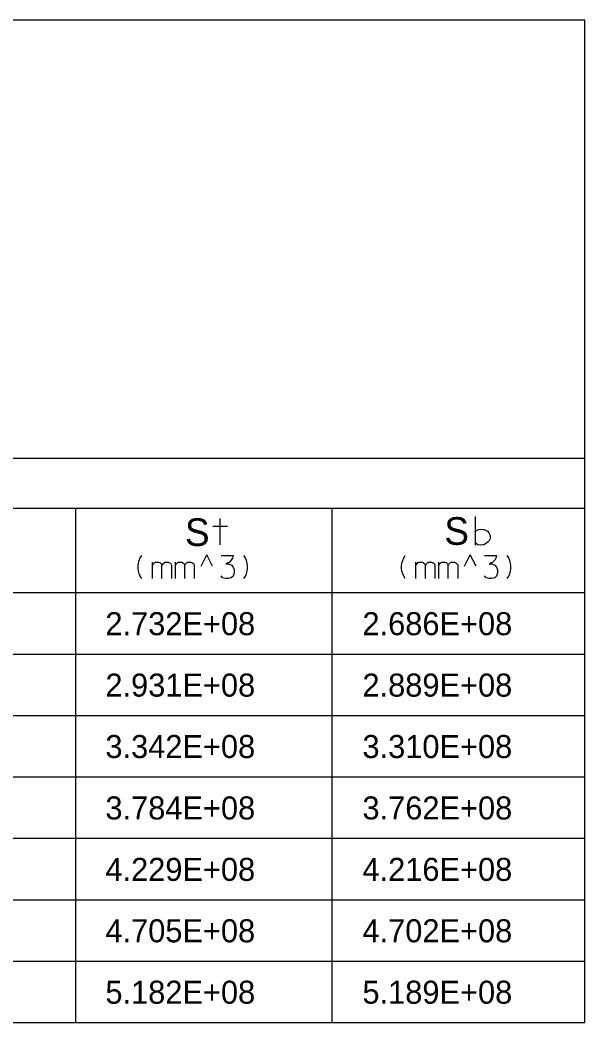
# Model space of a CAD drawing. Extents: x 635698 to 639877, y 296617 to 300175.
# Drawn here: x 637091.7 to 637165.3, y 299084.1 to 299214.7 of the extents above; entities that cross this region are included whole.
import ezdxf

# ---------------------------------------------------------------- set-up
doc = ezdxf.new("R2010")
doc.units = 0
doc.layers.add('2', color=7, linetype='Continuous')

msp = doc.modelspace()

# ---------------------------------------------------------------- linework, layer by layer
at = {"layer": '2'}
for p, q in [((637165.33, 299214.69), (636554.2, 299214.69)), ((637165.33, 299084.07), (637165.33, 299214.69)), ((637165.33, 299157.57), (636700.83, 299157.57)), ((637165.33, 299151.07), (636981.7, 299151.07)), ((637098.95, 299151.07), (637098.95, 299084.07)), ((637132.33, 299151.07), (637132.33, 299084.07)), ((637115.29, 299143.55), (637116.04, 299145.05)), ((637116.79, 299143.55), (637116.04, 299145.05)), ((637149.63, 299143.55), (637150.38, 299145.05)), ((637151.13, 299143.55), (637150.38, 299145.05)), ((637133.33, 299140.07), (636700.83, 299140.07)), ((637165.33, 299140.07), (636700.83, 299140.07)), ((637165.33, 299140.07), (636981.7, 299140.07)), ((637165.33, 299132.07), (636700.83, 299132.07)), ((637165.33, 299124.07), (636700.83, 299124.07)), ((637165.33, 299116.07), (636700.83, 299116.07)), ((637165.33, 299108.07), (636700.83, 299108.07)), ((637165.33, 299100.07), (636700.83, 299100.07)), ((637165.33, 299092.07), (636700.83, 299092.07)), ((637165.33, 299084.07), (636554.2, 299084.07))]:
    msp.add_line(p, q, dxfattribs=at)
for points in [[(637117.78, 299146.32), (637117.78, 299149.77)], [(637151.05, 299146.31), (637151.05, 299150.01)], [(637118.73, 299148.73), (637116.83, 299148.73)], [(637151.08, 299148.14), (637151.44, 299148.35), (637151.81, 299148.4), (637152.13, 299148.35), (637152.43, 299148.21), (637152.61, 299148.1), (637152.8, 299147.89), (637152.89, 299147.71), (637152.98, 299147.55), (637152.98, 299147.11), (637152.84, 299146.86), (637152.73, 299146.72), (637152.38, 299146.47), (637152.16, 299146.35), (637151.81, 299146.31), (637151.35, 299146.35), (637151.08, 299146.54)], [(637107.57, 299141.94), (637107.38, 299142.25), (637107.24, 299142.58), (637107.14, 299142.91), (637107.1, 299143.27), (637107.1, 299143.62), (637107.14, 299143.97), (637107.24, 299144.31), (637107.38, 299144.64), (637107.57, 299144.94)], [(637117.9, 299144.94), (637119.48, 299144.94), (637119.39, 299144.59), (637119.22, 299144.33), (637118.99, 299144.09), (637118.51, 299143.86), (637118.87, 299143.86), (637119.25, 299143.69), (637119.48, 299143.45), (637119.6, 299143.08), (637119.6, 299142.68), (637119.48, 299142.27), (637119.22, 299142.04), (637118.87, 299141.94), (637118.47, 299141.94), (637118.11, 299142.04), (637117.9, 299142.3)], [(637120.88, 299141.94), (637121.07, 299142.25), (637121.21, 299142.58), (637121.3, 299142.91), (637121.35, 299143.27), (637121.35, 299143.62), (637121.3, 299143.97), (637121.21, 299144.31), (637121.07, 299144.64), (637120.88, 299144.94)], [(637141.9, 299141.94), (637141.71, 299142.25), (637141.57, 299142.58), (637141.48, 299142.91), (637141.43, 299143.27), (637141.43, 299143.62), (637141.48, 299143.97), (637141.57, 299144.31), (637141.71, 299144.64), (637141.9, 299144.94)], [(637152.23, 299144.94), (637153.82, 299144.94), (637153.72, 299144.59), (637153.56, 299144.33), (637153.32, 299144.09), (637152.85, 299143.86), (637153.2, 299143.86), (637153.58, 299143.69), (637153.82, 299143.45), (637153.93, 299143.08), (637153.93, 299142.68), (637153.82, 299142.27), (637153.56, 299142.04), (637153.2, 299141.94), (637152.8, 299141.94), (637152.45, 299142.04), (637152.23, 299142.3)], [(637155.21, 299141.94), (637155.4, 299142.25), (637155.54, 299142.58), (637155.63, 299142.91), (637155.68, 299143.27), (637155.68, 299143.62), (637155.63, 299143.97), (637155.54, 299144.31), (637155.4, 299144.64), (637155.21, 299144.94)], [(637108.97, 299143.69), (637109.02, 299143.74), (637109.06, 299143.83), (637109.28, 299144.05), (637109.35, 299144.07), (637109.44, 299144.09), (637109.77, 299144.09), (637109.92, 299144.05), (637110.01, 299143.97), (637110.1, 299143.88), (637110.18, 299143.71), (637110.2, 299143.67), (637110.25, 299143.74), (637110.29, 299143.83), (637110.51, 299144.05), (637110.58, 299144.07), (637110.65, 299144.09), (637111, 299144.09), (637111.1, 299144.05), (637111.21, 299144), (637111.33, 299143.9), (637111.38, 299143.83), (637111.43, 299143.74), (637111.43, 299141.94)], [(637108.97, 299141.94), (637108.97, 299144.07)], [(637110.2, 299141.94), (637110.2, 299143.69)], [(637111.95, 299143.69), (637111.99, 299143.74), (637112.04, 299143.83), (637112.25, 299144.05), (637112.32, 299144.07), (637112.42, 299144.09), (637112.75, 299144.09), (637112.89, 299144.05), (637112.99, 299143.97), (637113.08, 299143.88), (637113.15, 299143.71), (637113.18, 299143.67), (637113.22, 299143.74), (637113.27, 299143.83), (637113.48, 299144.05), (637113.55, 299144.07), (637113.62, 299144.09), (637113.98, 299144.09), (637114.07, 299144.05), (637114.19, 299144), (637114.31, 299143.9), (637114.36, 299143.83), (637114.4, 299143.74), (637114.4, 299141.94)], [(637111.95, 299141.94), (637111.95, 299144.07)], [(637113.18, 299141.94), (637113.18, 299143.69)], [(637143.3, 299143.69), (637143.35, 299143.74), (637143.4, 299143.83), (637143.61, 299144.05), (637143.68, 299144.07), (637143.78, 299144.09), (637144.11, 299144.09), (637144.25, 299144.05), (637144.34, 299143.97), (637144.44, 299143.88), (637144.51, 299143.71), (637144.53, 299143.67), (637144.58, 299143.74), (637144.63, 299143.83), (637144.84, 299144.05), (637144.91, 299144.07), (637144.98, 299144.09), (637145.34, 299144.09), (637145.43, 299144.05), (637145.55, 299144), (637145.67, 299143.9), (637145.71, 299143.83), (637145.76, 299143.74), (637145.76, 299141.94)], [(637143.3, 299141.94), (637143.3, 299144.07)], [(637144.53, 299141.94), (637144.53, 299143.69)], [(637146.28, 299143.69), (637146.33, 299143.74), (637146.37, 299143.83), (637146.59, 299144.05), (637146.66, 299144.07), (637146.75, 299144.09), (637147.08, 299144.09), (637147.22, 299144.05), (637147.32, 299143.97), (637147.41, 299143.88), (637147.48, 299143.71), (637147.51, 299143.67), (637147.56, 299143.74), (637147.6, 299143.83), (637147.82, 299144.05), (637147.89, 299144.07), (637147.96, 299144.09), (637148.31, 299144.09), (637148.41, 299144.05), (637148.52, 299144), (637148.64, 299143.9), (637148.69, 299143.83), (637148.74, 299143.74), (637148.74, 299141.94)], [(637146.28, 299141.94), (637146.28, 299144.07)], [(637147.51, 299141.94), (637147.51, 299143.69)]]:
    msp.add_lwpolyline(points, dxfattribs=at)

# ---------------------------------------------------------------- texts
for s, height, p in [('S', 3.6, (637113.2, 299146.19)), ('S', 3.6, (637147, 299146.34)), ('2.732E+08', 3, (637102.83, 299134.57)), ('2.686E+08', 3, (637136.33, 299134.57)), ('2.931E+08', 3, (637102.83, 299126.57)), ('2.889E+08', 3, (637136.33, 299126.57)), ('3.342E+08', 3, (637102.83, 299118.57)), ('3.310E+08', 3, (637136.33, 299118.57)), ('3.784E+08', 3, (637102.83, 299110.57)), ('3.762E+08', 3, (637136.33, 299110.57)), ('4.229E+08', 3, (637102.83, 299102.57)), ('4.216E+08', 3, (637136.33, 299102.57)), ('4.705E+08', 3, (637102.83, 299094.57)), ('4.702E+08', 3, (637136.33, 299094.57)), ('5.182E+08', 3, (637102.83, 299086.57)), ('5.189E+08', 3, (637136.33, 299086.57))]:
    msp.add_text(s, height=height, dxfattribs=at).set_placement(p)

doc.saveas('drawing.dxf')
